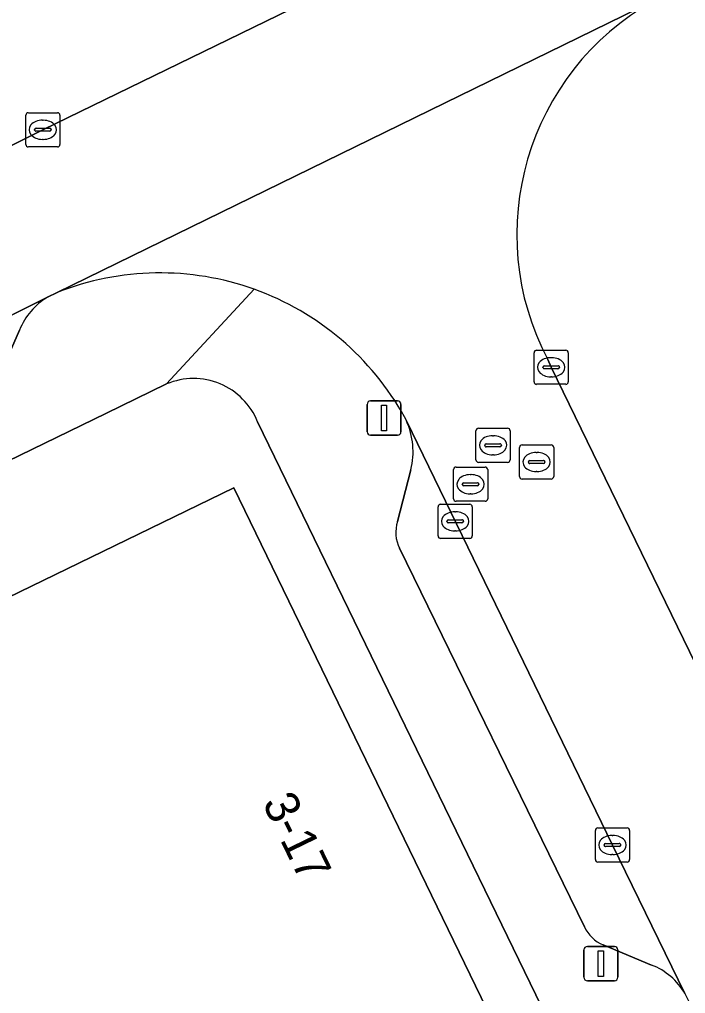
# Model space of a CAD drawing. Extents: x 160455 to 162082, y 388339 to 389736.
# Drawn here: x 160702.27 to 160721.76, y 389011.1 to 389039.61 of the extents above; entities that cross this region are included whole.
import ezdxf

# ---------------------------------------------------------------- set-up
doc = ezdxf.new("R2010")
doc.units = 0
for name, color, linetype in [('IMGEO_Erf', 7, 'Continuous'), ('IMGEO_Kolk', 7, 'Continuous'), ('IMGEO_Lichtmast', 7, 'Continuous'), ('IMGEO_Pand', 7, 'Continuous'), ('IMGEO_Pand_nummerreeks', 7, 'Continuous'), ('IMGEO_Pand_overbouw', 7, 'Continuous'), ('IMGEO_Parkeervlak_open', 7, 'Continuous'), ('IMGEO_Rijbaan_lokaal_gesloten', 7, 'Continuous'), ('IMGEO_Rioolput', 7, 'Continuous'), ('IMGEO_Terreindeel_halfverhard', 7, 'Continuous'), ('IMGEO_Voetpad_open', 7, 'Continuous')]:
    doc.layers.add(name, color=color, linetype=linetype)

msp = doc.modelspace()

# ---------------------------------------------------------------- linework, layer by layer
at = {"layer": 'IMGEO_Erf'}
for points in [[(160706.578, 389028.939), (160704.8, 389028.074), (160674.691, 389013.432), (160651.38, 389002.026)], [(160717.878, 389010.043), (160709.241, 389027.834)], [(160680.32, 389012.188), (160708.539, 389025.895), (160717.865, 389006.688), (160712.515, 389004.079), (160712.208, 389003.41), (160710.81, 389000.549), (160710.543, 389000), (160704.929, 388988.463)]]:
    msp.add_lwpolyline(points, dxfattribs=at)
msp.add_arc((160707.365, 389027.075), 2.023, 22.0217, 112.9068, dxfattribs=at)
at = {"layer": 'IMGEO_Kolk'}
for p, q in [((160702.531, 389036.877), (160703.383, 389036.877)), ((160702.456, 389035.951), (160702.456, 389036.803)), ((160702.944, 389036.657), (160702.969, 389036.657)), ((160703.457, 389036.803), (160703.457, 389035.951)), ((160702.715, 389036.371), (160702.715, 389036.383)), ((160703.153, 389036.334), (160702.755, 389036.334)), ((160702.758, 389036.42), (160703.156, 389036.42)), ((160703.199, 389036.383), (160703.199, 389036.371)), ((160702.967, 389036.097), (160702.942, 389036.097)), ((160703.383, 389035.877), (160702.531, 389035.877)), ((160717.329, 389029.003), (160717.329, 389029.855)), ((160717.404, 389029.929), (160718.256, 389029.929)), ((160718.33, 389029.855), (160718.33, 389029.003)), ((160717.631, 389029.472), (160718.029, 389029.472)), ((160717.817, 389029.709), (160717.842, 389029.709)), ((160717.588, 389029.423), (160717.588, 389029.435)), ((160718.026, 389029.386), (160717.628, 389029.386)), ((160718.072, 389029.435), (160718.072, 389029.423)), ((160718.256, 389028.929), (160717.404, 389028.929)), ((160717.84, 389029.149), (160717.815, 389029.149)), ((160714.52, 389024.493), (160714.52, 389025.345)), ((160714.595, 389025.419), (160715.447, 389025.419)), ((160715.008, 389025.199), (160715.033, 389025.199)), ((160715.521, 389025.345), (160715.521, 389024.493)), ((160714.779, 389024.913), (160714.779, 389024.925)), ((160715.217, 389024.876), (160714.819, 389024.876)), ((160714.822, 389024.962), (160715.22, 389024.962)), ((160715.263, 389024.925), (160715.263, 389024.913)), ((160715.031, 389024.639), (160715.006, 389024.639)), ((160715.447, 389024.419), (160714.595, 389024.419)), ((160719.121, 389015.022), (160719.121, 389015.874)), ((160719.196, 389015.948), (160720.048, 389015.948)), ((160720.122, 389015.874), (160720.122, 389015.022)), ((160719.423, 389015.491), (160719.821, 389015.491)), ((160719.609, 389015.728), (160719.634, 389015.728)), ((160719.38, 389015.442), (160719.38, 389015.454)), ((160719.818, 389015.405), (160719.42, 389015.405)), ((160719.864, 389015.454), (160719.864, 389015.442)), ((160720.048, 389014.948), (160719.196, 389014.948)), ((160719.632, 389015.168), (160719.607, 389015.168))]:
    msp.add_line(p, q, dxfattribs=at)
for points in [[(160702.531, 389036.877), (160703.383, 389036.877)], [(160702.456, 389035.951), (160702.456, 389036.803)], [(160703.457, 389036.803), (160703.457, 389035.951)], [(160703.383, 389035.877), (160702.531, 389035.877)], [(160717.329, 389029.003), (160717.329, 389029.855)], [(160717.404, 389029.929), (160718.256, 389029.929)], [(160718.33, 389029.855), (160718.33, 389029.003)], [(160718.256, 389028.929), (160717.404, 389028.929)], [(160714.52, 389024.493), (160714.52, 389025.345)], [(160714.595, 389025.419), (160715.447, 389025.419)], [(160715.521, 389025.345), (160715.521, 389024.493)], [(160715.447, 389024.419), (160714.595, 389024.419)], [(160719.121, 389015.022), (160719.121, 389015.874)], [(160719.196, 389015.948), (160720.048, 389015.948)], [(160720.122, 389015.874), (160720.122, 389015.022)], [(160720.048, 389014.948), (160719.196, 389014.948)]]:
    msp.add_lwpolyline(points, dxfattribs=at)
for centre, radius, start, end in [((160702.533, 389036.801), 0.0765, 91.552, 178.448), ((160702.533, 389036.801), 0.0765, 91.552, 178.448), ((160703.381, 389036.801), 0.0765, 1.552, 88.448), ((160703.381, 389036.801), 0.0765, 1.552, 88.448), ((160702.755, 389036.38), 0.0403, 85.8775, 175.7526), ((160702.752, 389036.37), 0.0366, 178.938, 274.7102), ((160703.156, 389036.377), 0.043, 264.8664, 352.4533), ((160703.16, 389036.382), 0.0386, 1.7309, 96.639), ((160702.533, 389035.953), 0.0765, 181.552, 268.448), ((160702.533, 389035.953), 0.0765, 181.552, 268.448), ((160703.381, 389035.953), 0.0765, 271.552, 358.448), ((160703.381, 389035.953), 0.0765, 271.552, 358.448), ((160717.406, 389029.853), 0.0765, 91.552, 178.448), ((160717.406, 389029.853), 0.0765, 91.552, 178.448), ((160718.254, 389029.853), 0.0765, 1.552, 88.448), ((160718.254, 389029.853), 0.0765, 1.552, 88.448), ((160717.628, 389029.432), 0.0403, 85.8775, 175.7526), ((160718.033, 389029.434), 0.0386, 1.7309, 96.639), ((160717.625, 389029.422), 0.0366, 178.938, 274.7102), ((160718.029, 389029.429), 0.043, 264.8664, 352.4533), ((160717.406, 389029.005), 0.0765, 181.552, 268.448), ((160717.406, 389029.005), 0.0765, 181.552, 268.448), ((160718.254, 389029.005), 0.0765, 271.552, 358.448), ((160718.254, 389029.005), 0.0765, 271.552, 358.448), ((160714.597, 389025.343), 0.0765, 91.552, 178.448), ((160714.597, 389025.343), 0.0765, 91.552, 178.448), ((160715.445, 389025.343), 0.0765, 1.552, 88.448), ((160715.445, 389025.343), 0.0765, 1.552, 88.448), ((160714.819, 389024.922), 0.0403, 85.8775, 175.7526), ((160714.816, 389024.912), 0.0366, 178.938, 274.7102), ((160715.22, 389024.919), 0.043, 264.8664, 352.4533), ((160715.224, 389024.924), 0.0386, 1.7309, 96.639), ((160714.597, 389024.495), 0.0765, 181.552, 268.448), ((160714.597, 389024.495), 0.0765, 181.552, 268.448), ((160715.445, 389024.495), 0.0765, 271.552, 358.448), ((160715.445, 389024.495), 0.0765, 271.552, 358.448), ((160719.198, 389015.872), 0.0765, 91.552, 178.448), ((160719.198, 389015.872), 0.0765, 91.552, 178.448), ((160720.046, 389015.872), 0.0765, 1.552, 88.448), ((160720.046, 389015.872), 0.0765, 1.552, 88.448), ((160719.42, 389015.451), 0.0403, 85.8775, 175.7526), ((160719.825, 389015.453), 0.0386, 1.7309, 96.639), ((160719.417, 389015.441), 0.0366, 178.938, 274.7102), ((160719.821, 389015.448), 0.043, 264.8664, 352.4533), ((160719.198, 389015.024), 0.0765, 181.552, 268.448), ((160719.198, 389015.024), 0.0765, 181.552, 268.448), ((160720.046, 389015.024), 0.0765, 271.552, 358.448), ((160720.046, 389015.024), 0.0765, 271.552, 358.448)]:
    msp.add_arc(centre, radius, start, end, dxfattribs=at)
for centre, major_axis, ratio, start_param, end_param in [((160702.943, 389036.377), (-0.387, 0.002), 0.722429, 4.712389, 7.853982), ((160702.968, 389036.377), (-0.39, 0.002), 0.717154, 1.570796, 4.712389), ((160717.816, 389029.429), (-0.387, 0.002), 0.722429, 4.712389, 7.853982), ((160717.841, 389029.429), (-0.39, 0.002), 0.717154, 1.570796, 4.712389), ((160715.007, 389024.919), (-0.387, 0.002), 0.722429, 4.712389, 7.853982), ((160715.032, 389024.919), (-0.39, 0.002), 0.717154, 1.570796, 4.712389), ((160719.608, 389015.448), (-0.387, 0.002), 0.722429, 4.712389, 7.853982), ((160719.633, 389015.448), (-0.39, 0.002), 0.717154, 1.570796, 4.712389)]:
    msp.add_ellipse(centre, major_axis=major_axis, ratio=ratio, start_param=start_param, end_param=end_param, dxfattribs=at)
at = {"layer": 'IMGEO_Lichtmast'}
for p, q in [((160712.444, 389027.542), (160712.444, 389028.342)), ((160712.444, 389028.342), (160712.444, 389027.542)), ((160712.544, 389028.442), (160713.334, 389028.442)), ((160713.334, 389028.442), (160712.544, 389028.442)), ((160713.434, 389028.342), (160713.434, 389027.542)), ((160713.434, 389027.542), (160713.434, 389028.342)), ((160713.334, 389027.442), (160712.544, 389027.442)), ((160712.544, 389027.442), (160713.334, 389027.442)), ((160718.787, 389011.576), (160718.787, 389012.376)), ((160718.787, 389012.376), (160718.787, 389011.576)), ((160718.887, 389012.476), (160719.677, 389012.476)), ((160719.677, 389012.476), (160718.887, 389012.476)), ((160719.777, 389012.376), (160719.777, 389011.576)), ((160719.777, 389011.576), (160719.777, 389012.376)), ((160719.677, 389011.476), (160718.887, 389011.476)), ((160718.887, 389011.476), (160719.677, 389011.476))]:
    msp.add_line(p, q, dxfattribs=at)
for points in [[(160712.864, 389028.317), (160713.014, 389028.317), (160713.014, 389027.567), (160712.864, 389027.567), (160712.864, 389028.317)], [(160719.207, 389012.351), (160719.357, 389012.351), (160719.357, 389011.601), (160719.207, 389011.601), (160719.207, 389012.351)]]:
    msp.add_lwpolyline(points, dxfattribs=at)
for centre, start, end in [((160712.544, 389028.342), 90, 180), ((160712.544, 389028.342), 90, 180), ((160713.334, 389028.342), 0, 90), ((160713.334, 389028.342), 360, 90), ((160712.544, 389027.542), 180, 270), ((160712.544, 389027.542), 180, 270), ((160713.334, 389027.542), 270, 0), ((160713.334, 389027.542), 270, 0), ((160718.887, 389012.376), 90, 180), ((160718.887, 389012.376), 90, 180), ((160719.677, 389012.376), 0, 90), ((160719.677, 389012.376), 360, 90), ((160718.887, 389011.576), 180, 270), ((160718.887, 389011.576), 180, 270), ((160719.677, 389011.576), 270, 0), ((160719.677, 389011.576), 270, 0)]:
    msp.add_arc(centre, 0.1, start, end, dxfattribs=at)
at = {"layer": 'IMGEO_Pand'}
msp.add_lwpolyline([(160704.929, 388988.463), (160710.543, 389000), (160710.81, 389000.549), (160710.52, 389000.682), (160710.382, 389000.382), (160709.341, 389002.516), (160712.043, 389003.818), (160711.916, 389003.546), (160712.208, 389003.41), (160712.515, 389004.079), (160717.865, 389006.688), (160708.539, 389025.895), (160680.32, 389012.188)], dxfattribs=at)
at = {"layer": 'IMGEO_Pand_overbouw'}
msp.add_lwpolyline([(160684.429, 389003.39), (160685.392, 389001.409), (160686.098, 389000), (160689.872, 388992.464), (160690.248, 388992.282), (160694.941, 388990.006), (160696.232, 388992.673), (160704.929, 388988.463), (160710.543, 389000), (160710.81, 389000.549), (160710.52, 389000.682), (160710.382, 389000.382), (160709.341, 389002.516), (160712.043, 389003.818), (160711.916, 389003.546), (160712.208, 389003.41), (160712.515, 389004.079), (160717.865, 389006.688), (160708.539, 389025.895), (160680.32, 389012.188), (160681.445, 389009.872), (160681.311, 389009.806)], close=True, dxfattribs=at)
at = {"layer": 'IMGEO_Parkeervlak_open'}
for points in [[(160703.094, 389031.478), (160701.02, 389030.443), (160685.186, 389022.728), (160677.049, 389018.758), (160677.836, 389017.143), (160678.425, 389017.43), (160701.072, 389028.47)], [(160701.616, 389029.041), (160702.272, 389030.518)], [(160721.742, 389011.102), (160719.623, 389015.448), (160713.592, 389027.862)], [(160713.726, 389026.431), (160713.333, 389024.912)], [(160713.388, 389024.13), (160718.8, 389013.049)], [(160719.346, 389012.523), (160720.769, 389011.936)]]:
    msp.add_lwpolyline(points, dxfattribs=at)
for centre, radius, start, end in [((160704.129, 389029.76), 2.005, 121.0589, 157.7975), ((160711.586, 389026.952), 2.202, 346.3043, 24.3949), ((160714.364, 389024.592), 1.08, 162.7341, 205.3122), ((160719.817, 389013.558), 1.137, 206.5888, 245.5488), ((160720.055, 389010.119), 1.952, 30.2398, 68.5576)]:
    msp.add_arc(centre, radius, start, end, dxfattribs=at)
at = {"layer": 'IMGEO_Rijbaan_lokaal_gesloten'}
for points in [[(160714.541, 389042.026), (160702.958, 389036.375), (160701.076, 389035.437), (160682.743, 389026.507), (160677.522, 389023.953), (160676.085, 389023.25), (160666.163, 389018.396), (160649.541, 389010.262), (160648.994, 389010.023), (160650.975, 389005.988), (160651.2, 389006.091), (160657.413, 389009.132), (160661.027, 389010.901), (160665.679, 389013.179), (160668.435, 389014.528), (160669.054, 389014.834), (160673.065, 389016.814), (160673.354, 389016.955), (160677.049, 389018.758), (160685.186, 389022.728), (160701.02, 389030.443), (160703.094, 389031.478), (160703.377, 389031.619), (160720.813, 389040.138)], [(160720.813, 389040.138), (160703.377, 389031.619)], [(160717.829, 389029.428), (160717.733, 389029.653)], [(160723.86, 389017.028), (160723.764, 389017.233), (160721.878, 389021.115), (160717.829, 389029.428)], [(160713.538, 389027.974), (160713.592, 389027.862), (160719.623, 389015.448), (160721.742, 389011.102), (160721.867, 389010.846)]]:
    msp.add_lwpolyline(points, dxfattribs=at)
for centre, radius, start, end in [((160724.652, 389033.315), 7.829, 119.3678, 207.8916), ((160706.379, 389024.011), 8.179, 70.2532, 111.5353), ((160706.374, 389023.997), 8.194, 29.0339, 70.2484)]:
    msp.add_arc(centre, radius, start, end, dxfattribs=at)
at = {"layer": 'IMGEO_Rioolput'}
for p, q in [((160715.628, 389026.72), (160715.628, 389027.572)), ((160715.703, 389027.646), (160716.555, 389027.646)), ((160716.629, 389027.572), (160716.629, 389026.72)), ((160715.93, 389027.189), (160716.328, 389027.189)), ((160716.116, 389027.426), (160716.141, 389027.426)), ((160716.977, 389027.156), (160717.829, 389027.156)), ((160715.887, 389027.14), (160715.887, 389027.152)), ((160716.325, 389027.103), (160715.927, 389027.103)), ((160716.371, 389027.152), (160716.371, 389027.14)), ((160716.902, 389026.23), (160716.902, 389027.082)), ((160717.39, 389026.936), (160717.415, 389026.936)), ((160717.903, 389027.082), (160717.903, 389026.23)), ((160716.555, 389026.646), (160715.703, 389026.646)), ((160716.139, 389026.866), (160716.114, 389026.866)), ((160717.161, 389026.65), (160717.161, 389026.662)), ((160717.599, 389026.613), (160717.201, 389026.613)), ((160717.204, 389026.699), (160717.602, 389026.699)), ((160717.645, 389026.662), (160717.645, 389026.65)), ((160714.97, 389025.58), (160714.97, 389026.432)), ((160715.045, 389026.506), (160715.897, 389026.506)), ((160715.971, 389026.432), (160715.971, 389025.58)), ((160717.413, 389026.376), (160717.388, 389026.376)), ((160715.272, 389026.049), (160715.67, 389026.049)), ((160715.458, 389026.286), (160715.483, 389026.286)), ((160717.829, 389026.156), (160716.977, 389026.156)), ((160715.229, 389026), (160715.229, 389026.012)), ((160715.667, 389025.963), (160715.269, 389025.963)), ((160715.713, 389026.012), (160715.713, 389026)), ((160715.897, 389025.506), (160715.045, 389025.506)), ((160715.481, 389025.726), (160715.456, 389025.726))]:
    msp.add_line(p, q, dxfattribs=at)
for points in [[(160715.628, 389026.72), (160715.628, 389027.572)], [(160715.703, 389027.646), (160716.555, 389027.646)], [(160716.629, 389027.572), (160716.629, 389026.72)], [(160716.977, 389027.156), (160717.829, 389027.156)], [(160716.902, 389026.23), (160716.902, 389027.082)], [(160717.903, 389027.082), (160717.903, 389026.23)], [(160716.555, 389026.646), (160715.703, 389026.646)], [(160714.97, 389025.58), (160714.97, 389026.432)], [(160715.045, 389026.506), (160715.897, 389026.506)], [(160715.971, 389026.432), (160715.971, 389025.58)], [(160717.829, 389026.156), (160716.977, 389026.156)], [(160715.897, 389025.506), (160715.045, 389025.506)]]:
    msp.add_lwpolyline(points, dxfattribs=at)
for centre, radius, start, end in [((160715.705, 389027.57), 0.0765, 91.552, 178.448), ((160715.705, 389027.57), 0.0765, 91.552, 178.448), ((160716.553, 389027.57), 0.0765, 1.552, 88.448), ((160716.553, 389027.57), 0.0765, 1.552, 88.448), ((160715.927, 389027.149), 0.0403, 85.8775, 175.7526), ((160716.332, 389027.151), 0.0386, 1.7309, 96.639), ((160716.979, 389027.08), 0.0765, 91.552, 178.448), ((160716.979, 389027.08), 0.0765, 91.552, 178.448), ((160717.827, 389027.08), 0.0765, 1.552, 88.448), ((160717.827, 389027.08), 0.0765, 1.552, 88.448), ((160715.924, 389027.139), 0.0366, 178.938, 274.7102), ((160716.328, 389027.146), 0.043, 264.8664, 352.4533), ((160715.705, 389026.722), 0.0765, 181.552, 268.448), ((160715.705, 389026.722), 0.0765, 181.552, 268.448), ((160716.553, 389026.722), 0.0765, 271.552, 358.448), ((160716.553, 389026.722), 0.0765, 271.552, 358.448), ((160717.201, 389026.659), 0.0403, 85.8775, 175.7526), ((160717.198, 389026.649), 0.0366, 178.938, 274.7102), ((160717.602, 389026.656), 0.043, 264.8664, 352.4533), ((160717.606, 389026.661), 0.0386, 1.7309, 96.639), ((160715.047, 389026.43), 0.0765, 91.552, 178.448), ((160715.047, 389026.43), 0.0765, 91.552, 178.448), ((160715.895, 389026.43), 0.0765, 1.552, 88.448), ((160715.895, 389026.43), 0.0765, 1.552, 88.448), ((160715.269, 389026.009), 0.0403, 85.8775, 175.7526), ((160715.674, 389026.011), 0.0386, 1.7309, 96.639), ((160716.979, 389026.232), 0.0765, 181.552, 268.448), ((160716.979, 389026.232), 0.0765, 181.552, 268.448), ((160717.827, 389026.232), 0.0765, 271.552, 358.448), ((160717.827, 389026.232), 0.0765, 271.552, 358.448), ((160715.266, 389025.999), 0.0366, 178.938, 274.7102), ((160715.67, 389026.006), 0.043, 264.8664, 352.4533), ((160715.047, 389025.582), 0.0765, 181.552, 268.448), ((160715.047, 389025.582), 0.0765, 181.552, 268.448), ((160715.895, 389025.582), 0.0765, 271.552, 358.448), ((160715.895, 389025.582), 0.0765, 271.552, 358.448)]:
    msp.add_arc(centre, radius, start, end, dxfattribs=at)
for centre, major_axis, ratio, start_param, end_param in [((160716.115, 389027.146), (-0.387, 0.002), 0.722429, 4.712389, 7.853982), ((160716.14, 389027.146), (-0.39, 0.002), 0.717154, 1.570796, 4.712389), ((160717.389, 389026.656), (-0.387, 0.002), 0.722429, 4.712389, 7.853982), ((160717.414, 389026.656), (-0.39, 0.002), 0.717154, 1.570796, 4.712389), ((160715.457, 389026.006), (-0.387, 0.002), 0.722429, 4.712389, 7.853982), ((160715.482, 389026.006), (-0.39, 0.002), 0.717154, 1.570796, 4.712389)]:
    msp.add_ellipse(centre, major_axis=major_axis, ratio=ratio, start_param=start_param, end_param=end_param, dxfattribs=at)
at = {"layer": 'IMGEO_Terreindeel_halfverhard'}
msp.add_lwpolyline([(160717.733, 389029.653), (160717.829, 389029.428), (160721.878, 389021.115), (160723.764, 389017.233), (160723.86, 389017.028)], dxfattribs=at)
msp.add_arc((160724.652, 389033.315), 7.829, 119.3678, 207.8916, dxfattribs=at)
at = {"layer": 'IMGEO_Voetpad_open'}
for points in [[(160715.037, 389047.378), (160699.042, 389039.553), (160701.076, 389035.437), (160702.958, 389036.375), (160714.541, 389042.026)], [(160703.377, 389031.619), (160703.094, 389031.478)], [(160704.8, 389028.074), (160706.578, 389028.939), (160709.143, 389031.709)], [(160709.143, 389031.709), (160706.578, 389028.939)], [(160702.272, 389030.518), (160701.616, 389029.041)], [(160651.38, 389002.026), (160674.691, 389013.432), (160704.8, 389028.074)], [(160709.241, 389027.834), (160717.878, 389010.043)], [(160713.592, 389027.862), (160713.538, 389027.974)], [(160713.333, 389024.912), (160713.726, 389026.431)], [(160718.8, 389013.049), (160713.388, 389024.13)], [(160720.769, 389011.936), (160719.346, 389012.523)]]:
    msp.add_lwpolyline(points, dxfattribs=at)
for centre, radius, start, end in [((160706.379, 389024.011), 8.179, 70.2532, 111.5353), ((160704.129, 389029.76), 2.005, 121.0589, 157.7975), ((160706.374, 389023.997), 8.194, 29.0339, 70.2484), ((160707.365, 389027.075), 2.023, 22.0217, 112.9068), ((160711.586, 389026.952), 2.202, 346.3043, 24.3949), ((160714.364, 389024.592), 1.08, 162.7341, 205.3122), ((160719.817, 389013.558), 1.137, 206.5888, 245.5488), ((160720.055, 389010.119), 1.952, 30.2398, 68.5576)]:
    msp.add_arc(centre, radius, start, end, dxfattribs=at)

# ---------------------------------------------------------------- texts
at = {"layer": 'IMGEO_Pand_nummerreeks'}
msp.add_text('3-17', height=1, rotation=295.8975, dxfattribs=at).set_placement((160709.365, 389016.682))

doc.saveas('drawing.dxf')
